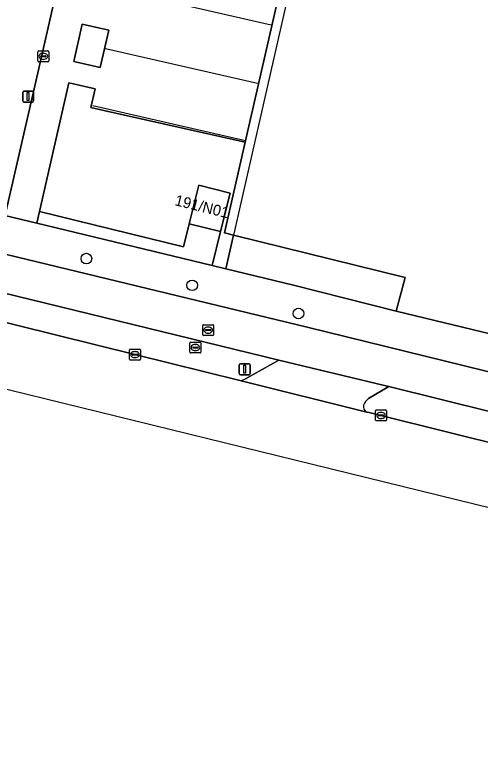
# Model space of a CAD drawing. Extents: x 161771 to 163125, y 382475 to 383179.
# Drawn here: x 162874.4 to 162917.2, y 382480.1 to 382547.5 of the extents above; entities that cross this region are included whole.
import ezdxf

# ---------------------------------------------------------------- set-up
doc = ezdxf.new("R2010")
doc.units = 0
for name, color, linetype in [('IMGEO_Berm_groen', 7, 'Continuous'), ('IMGEO_Boom', 7, 'Continuous'), ('IMGEO_Fietspad_gesloten', 7, 'Continuous'), ('IMGEO_Groenvoorziening', 7, 'Continuous'), ('IMGEO_Haag', 7, 'Continuous'), ('IMGEO_Hek', 7, 'Continuous'), ('IMGEO_Kolk', 7, 'Continuous'), ('IMGEO_Lichtmast', 7, 'Continuous'), ('IMGEO_Pand', 7, 'Continuous'), ('IMGEO_Pand_nummerreeks', 7, 'Continuous'), ('IMGEO_Rijbaan_lokaal_gesloten', 7, 'Continuous'), ('IMGEO_Rijbaan_lokaal_open', 7, 'Continuous'), ('IMGEO_Rioolput', 7, 'Continuous'), ('IMGEO_Terreindeel_gesloten', 7, 'Continuous'), ('IMGEO_Verkeersbordpaal', 7, 'Continuous'), ('IMGEO_Voetpad_open', 7, 'Continuous')]:
    doc.layers.add(name, color=color, linetype=linetype)

msp = doc.modelspace()

# ---------------------------------------------------------------- linework, layer by layer
at = {"layer": 'IMGEO_Berm_groen'}
for points in [[(162809.367, 382537.079), (162808.9, 382535.16), (162822.676, 382531.768), (162840.829, 382527.268), (162863.777, 382521.616), (162885.464, 382516.251), (162895.105, 382513.867)], [(162895.632, 382514.029), (162898.695, 382515.739), (162865.155, 382523.928), (162842.808, 382529.309), (162809.367, 382537.079)], [(162906.879, 382510.95), (162908.088, 382510.661), (162925.964, 382506.221), (162937.204, 382503.438), (162937.857, 382506.101), (162937.315, 382506.233), (162908.814, 382513.317)], [(162908.814, 382513.317), (162906.959, 382512.202)]]:
    msp.add_lwpolyline(points, dxfattribs=at)
for centre, radius, start, end in [((162895.025, 382515.065), 1.2, 273.81032, 300.36457), ((162907.659, 382511.183), 1.236, 124.45701, 159.42778), ((162906.978, 382511.446), 0.506, 160.28618, 249.45549), ((162907.045, 382511.698), 0.766, 251.372, 257.50498)]:
    msp.add_arc(centre, radius, start, end, dxfattribs=at)
at = {"layer": 'IMGEO_Boom'}
for centre in [(162880.999, 382525.075), (162890.735, 382522.62), (162900.515, 382520.025)]:
    msp.add_circle(centre, 0.489, dxfattribs=at)
at = {"layer": 'IMGEO_Fietspad_gesloten'}
for points in [[(162781.38, 382543.554), (162783.678, 382543.052), (162804.5, 382538.189), (162809.367, 382537.079), (162842.808, 382529.309), (162865.155, 382523.928), (162898.695, 382515.739), (162908.421, 382513.415), (162908.814, 382513.317), (162937.315, 382506.233), (162937.857, 382506.101), (162961.005, 382500.453), (162961.545, 382500.321), (162971.246, 382497.941), (162971.82, 382497.811), (162982.479, 382495.39), (162982.525, 382495.379)], [(162980.882, 382499.331), (162978.089, 382500), (162966.31, 382502.822), (162901.309, 382518.767), (162872.732, 382525.672)]]:
    msp.add_lwpolyline(points, dxfattribs=at)
at = {"layer": 'IMGEO_Groenvoorziening'}
msp.add_lwpolyline([(162868.188, 382530.933), (162873.579, 382529.356), (162876.52, 382542.154), (162880.036, 382557.503), (162854.573, 382563.39), (162856.395, 382560.536)], dxfattribs=at)
for points in [[(162880.626, 382546.628), (162879.853, 382543.203), (162882.27, 382542.655), (162883.057, 382546.081)], [(162895.606, 382535.78), (162882.616, 382538.695), (162881.41, 382538.968), (162881.815, 382540.689), (162879.393, 382541.233), (162876.688, 382529.4), (162889.947, 382526.162), (162890.467, 382528.285), (162891.334, 382531.824), (162894.23, 382531.092), (162893.341, 382527.554), (162892.557, 382524.433), (162893.819, 382524.128), (162894.533, 382527.236), (162893.695, 382527.443)], [(162910.319, 382523.343), (162894.533, 382527.236), (162893.819, 382524.128), (162900.041, 382522.623), (162909.479, 382520.256)]]:
    msp.add_lwpolyline(points, close=True, dxfattribs=at)
at = {"layer": 'IMGEO_Haag'}
msp.add_lwpolyline([(162910.319, 382523.343), (162894.533, 382527.236), (162893.819, 382524.128), (162900.041, 382522.623), (162909.479, 382520.256)], close=True, dxfattribs=at)
at = {"layer": 'IMGEO_Hek'}
for points in [[(162913.203, 382609.271), (162894.533, 382527.236)], [(162897.995, 382546.54), (162884, 382549.739)], [(162896.745, 382541.186), (162882.751, 382544.365)], [(162895.632, 382535.893), (162881.588, 382539.108)]]:
    msp.add_lwpolyline(points, dxfattribs=at)
at = {"layer": 'IMGEO_Kolk'}
for p, q in [((162876.54, 382543.247), (162876.54, 382544.099)), ((162876.615, 382544.173), (162877.467, 382544.173)), ((162877.028, 382543.953), (162877.053, 382543.953)), ((162877.541, 382544.099), (162877.541, 382543.247)), ((162877.467, 382543.173), (162876.615, 382543.173)), ((162876.799, 382543.667), (162876.799, 382543.679)), ((162877.237, 382543.63), (162876.839, 382543.63)), ((162876.842, 382543.716), (162877.24, 382543.716)), ((162877.051, 382543.393), (162877.026, 382543.393)), ((162877.283, 382543.679), (162877.283, 382543.667)), ((162884.963, 382515.825), (162884.963, 382516.677)), ((162885.038, 382516.751), (162885.89, 382516.751)), ((162885.222, 382516.245), (162885.222, 382516.257)), ((162885.66, 382516.208), (162885.262, 382516.208)), ((162885.265, 382516.294), (162885.663, 382516.294)), ((162885.451, 382516.531), (162885.476, 382516.531)), ((162885.706, 382516.257), (162885.706, 382516.245)), ((162885.964, 382516.677), (162885.964, 382515.825)), ((162885.89, 382515.751), (162885.038, 382515.751)), ((162885.474, 382515.971), (162885.449, 382515.971)), ((162907.587, 382510.235), (162907.587, 382511.087)), ((162907.662, 382511.161), (162908.514, 382511.161)), ((162908.075, 382510.941), (162908.1, 382510.941)), ((162908.588, 382511.087), (162908.588, 382510.235)), ((162908.514, 382510.161), (162907.662, 382510.161)), ((162907.846, 382510.655), (162907.846, 382510.667)), ((162908.284, 382510.618), (162907.886, 382510.618)), ((162907.889, 382510.704), (162908.287, 382510.704)), ((162908.098, 382510.381), (162908.073, 382510.381)), ((162908.33, 382510.667), (162908.33, 382510.655))]:
    msp.add_line(p, q, dxfattribs=at)
for points in [[(162876.54, 382543.247), (162876.54, 382544.099)], [(162876.615, 382544.173), (162877.467, 382544.173)], [(162877.541, 382544.099), (162877.541, 382543.247)], [(162877.467, 382543.173), (162876.615, 382543.173)], [(162884.963, 382515.825), (162884.963, 382516.677)], [(162885.038, 382516.751), (162885.89, 382516.751)], [(162885.964, 382516.677), (162885.964, 382515.825)], [(162885.89, 382515.751), (162885.038, 382515.751)], [(162907.587, 382510.235), (162907.587, 382511.087)], [(162907.662, 382511.161), (162908.514, 382511.161)], [(162908.588, 382511.087), (162908.588, 382510.235)], [(162908.514, 382510.161), (162907.662, 382510.161)]]:
    msp.add_lwpolyline(points, dxfattribs=at)
for centre, radius, start, end in [((162876.617, 382544.097), 0.0765, 91.55205, 178.44795), ((162876.617, 382544.097), 0.0765, 91.55205, 178.44795), ((162877.465, 382544.097), 0.0765, 1.55205, 88.44795), ((162877.465, 382544.097), 0.0765, 1.55205, 88.44795), ((162876.617, 382543.249), 0.0765, 181.55205, 268.44795), ((162876.617, 382543.249), 0.0765, 181.55205, 268.44795), ((162876.839, 382543.676), 0.0403, 85.87752, 175.75265), ((162876.836, 382543.666), 0.0366, 178.93798, 274.71019), ((162877.24, 382543.673), 0.043, 264.86636, 352.45326), ((162877.244, 382543.678), 0.0386, 1.73085, 96.63898), ((162877.465, 382543.249), 0.0765, 271.55205, 358.44795), ((162877.465, 382543.249), 0.0765, 271.55205, 358.44795), ((162885.04, 382516.675), 0.0765, 91.55205, 178.44795), ((162885.04, 382516.675), 0.0765, 91.55205, 178.44795), ((162885.262, 382516.254), 0.0403, 85.87752, 175.75265), ((162885.259, 382516.244), 0.0366, 178.93798, 274.71019), ((162885.663, 382516.251), 0.043, 264.86636, 352.45326), ((162885.667, 382516.256), 0.0386, 1.73085, 96.63898), ((162885.888, 382516.675), 0.0765, 1.55205, 88.44795), ((162885.888, 382516.675), 0.0765, 1.55205, 88.44795), ((162885.04, 382515.827), 0.0765, 181.55205, 268.44795), ((162885.04, 382515.827), 0.0765, 181.55205, 268.44795), ((162885.888, 382515.827), 0.0765, 271.55205, 358.44795), ((162885.888, 382515.827), 0.0765, 271.55205, 358.44795), ((162907.664, 382511.085), 0.0765, 91.55205, 178.44795), ((162907.664, 382511.085), 0.0765, 91.55205, 178.44795), ((162908.512, 382511.085), 0.0765, 1.55205, 88.44795), ((162908.512, 382511.085), 0.0765, 1.55205, 88.44795), ((162907.664, 382510.237), 0.0765, 181.55205, 268.44795), ((162907.664, 382510.237), 0.0765, 181.55205, 268.44795), ((162907.886, 382510.664), 0.0403, 85.87752, 175.75265), ((162907.883, 382510.654), 0.0366, 178.93798, 274.71019), ((162908.287, 382510.661), 0.043, 264.86636, 352.45326), ((162908.291, 382510.666), 0.0386, 1.73085, 96.63898), ((162908.512, 382510.237), 0.0765, 271.55205, 358.44795), ((162908.512, 382510.237), 0.0765, 271.55205, 358.44795)]:
    msp.add_arc(centre, radius, start, end, dxfattribs=at)
for centre, major_axis, ratio, start_param, end_param in [((162877.027, 382543.673), (-0.387, 0.002), 0.722429, 4.712389, 7.853982), ((162877.052, 382543.673), (-0.39, 0.002), 0.717154, 1.570796, 4.712389), ((162885.45, 382516.251), (-0.387, 0.002), 0.722429, 4.712389, 7.853982), ((162885.475, 382516.251), (-0.39, 0.002), 0.717154, 1.570796, 4.712389), ((162908.074, 382510.661), (-0.387, 0.002), 0.722429, 4.712389, 7.853982), ((162908.099, 382510.661), (-0.39, 0.002), 0.717154, 1.570796, 4.712389)]:
    msp.add_ellipse(centre, major_axis=major_axis, ratio=ratio, start_param=start_param, end_param=end_param, dxfattribs=at)
at = {"layer": 'IMGEO_Lichtmast'}
for p, q in [((162875.242, 382540.471), (162876.032, 382540.471)), ((162876.032, 382540.471), (162875.242, 382540.471)), ((162875.142, 382539.571), (162875.142, 382540.371)), ((162875.142, 382540.371), (162875.142, 382539.571)), ((162876.132, 382540.371), (162876.132, 382539.571)), ((162876.132, 382539.571), (162876.132, 382540.371)), ((162876.032, 382539.471), (162875.242, 382539.471)), ((162875.242, 382539.471), (162876.032, 382539.471))]:
    msp.add_line(p, q, dxfattribs=at)
msp.add_lwpolyline([(162875.562, 382540.346), (162875.712, 382540.346), (162875.712, 382539.596), (162875.562, 382539.596), (162875.562, 382540.346)], dxfattribs=at)
for centre, start, end in [((162875.242, 382540.371), 90, 180), ((162875.242, 382540.371), 90, 180), ((162876.032, 382540.371), 0, 90), ((162876.032, 382540.371), 360, 90), ((162875.242, 382539.571), 180, 270), ((162875.242, 382539.571), 180, 270), ((162876.032, 382539.571), 270, 0), ((162876.032, 382539.571), 270, 0)]:
    msp.add_arc(centre, 0.1, start, end, dxfattribs=at)
at = {"layer": 'IMGEO_Pand'}
msp.add_lwpolyline([(162894.23, 382531.092), (162891.334, 382531.824), (162890.467, 382528.285), (162893.341, 382527.554)], close=True, dxfattribs=at)
at = {"layer": 'IMGEO_Rijbaan_lokaal_gesloten'}
for points in [[(162906.8, 382510.972), (162895.105, 382513.867), (162885.464, 382516.251), (162863.777, 382521.616), (162840.829, 382527.268), (162822.676, 382531.768), (162808.9, 382535.16), (162804.011, 382536.364), (162801.868, 382536.892), (162798.723, 382537.668), (162793.267, 382539.048), (162760.967, 382546.975)], [(162489.888, 382522.698), (162489.185, 382520.131), (162488.722, 382518.442), (162501.135, 382513.514), (162515.839, 382512.978), (162542.133, 382512.019), (162584.286, 382516.986), (162665.053, 382540.041), (162707.132, 382546.311), (162744.173, 382544.816), (162974.141, 382488.446), (163018.573, 382480.059)], [(162985.084, 382491.835), (162972.298, 382494.71), (162971.541, 382494.896), (162960.641, 382497.635), (162960.31, 382497.717), (162950.777, 382500.077), (162937.204, 382503.438), (162925.964, 382506.221), (162908.088, 382510.661), (162906.879, 382510.95)]]:
    msp.add_lwpolyline(points, dxfattribs=at)
msp.add_arc((162907.045, 382511.698), 0.766, 251.372, 257.50498, dxfattribs=at)
at = {"layer": 'IMGEO_Rijbaan_lokaal_open'}
for points in [[(162898.695, 382515.739), (162895.632, 382514.029)], [(162906.959, 382512.202), (162908.814, 382513.317), (162908.421, 382513.415), (162898.695, 382515.739)], [(162895.105, 382513.867), (162906.8, 382510.972)]]:
    msp.add_lwpolyline(points, dxfattribs=at)
for centre, radius, start, end in [((162895.025, 382515.065), 1.2, 273.81032, 300.36457), ((162907.659, 382511.183), 1.236, 124.45701, 159.42778), ((162906.978, 382511.446), 0.506, 160.28618, 249.45549)]:
    msp.add_arc(centre, radius, start, end, dxfattribs=at)
at = {"layer": 'IMGEO_Rioolput'}
for p, q in [((162891.698, 382518.077), (162891.698, 382518.929)), ((162891.773, 382519.003), (162892.625, 382519.003)), ((162892.699, 382518.929), (162892.699, 382518.077)), ((162891.957, 382518.497), (162891.957, 382518.509)), ((162892.395, 382518.46), (162891.997, 382518.46)), ((162892, 382518.546), (162892.398, 382518.546)), ((162892.209, 382518.223), (162892.184, 382518.223)), ((162892.186, 382518.783), (162892.211, 382518.783)), ((162892.441, 382518.509), (162892.441, 382518.497)), ((162892.625, 382518.003), (162891.773, 382518.003)), ((162890.529, 382516.476), (162890.529, 382517.328)), ((162890.604, 382517.402), (162891.456, 382517.402)), ((162890.788, 382516.896), (162890.788, 382516.908)), ((162891.226, 382516.859), (162890.828, 382516.859)), ((162890.831, 382516.945), (162891.229, 382516.945)), ((162891.017, 382517.182), (162891.042, 382517.182)), ((162891.272, 382516.908), (162891.272, 382516.896)), ((162891.53, 382517.328), (162891.53, 382516.476)), ((162891.456, 382516.402), (162890.604, 382516.402)), ((162891.04, 382516.622), (162891.015, 382516.622))]:
    msp.add_line(p, q, dxfattribs=at)
for points in [[(162891.698, 382518.077), (162891.698, 382518.929)], [(162891.773, 382519.003), (162892.625, 382519.003)], [(162892.699, 382518.929), (162892.699, 382518.077)], [(162892.625, 382518.003), (162891.773, 382518.003)], [(162890.529, 382516.476), (162890.529, 382517.328)], [(162890.604, 382517.402), (162891.456, 382517.402)], [(162891.53, 382517.328), (162891.53, 382516.476)], [(162891.456, 382516.402), (162890.604, 382516.402)]]:
    msp.add_lwpolyline(points, dxfattribs=at)
for centre, radius, start, end in [((162891.775, 382518.927), 0.0765, 91.55205, 178.44795), ((162891.775, 382518.927), 0.0765, 91.55205, 178.44795), ((162892.623, 382518.927), 0.0765, 1.55205, 88.44795), ((162892.623, 382518.927), 0.0765, 1.55205, 88.44795), ((162891.997, 382518.506), 0.0403, 85.87752, 175.75265), ((162891.994, 382518.496), 0.0366, 178.93798, 274.71019), ((162892.398, 382518.503), 0.043, 264.86636, 352.45326), ((162892.402, 382518.508), 0.0386, 1.73085, 96.63898), ((162891.775, 382518.079), 0.0765, 181.55205, 268.44795), ((162891.775, 382518.079), 0.0765, 181.55205, 268.44795), ((162892.623, 382518.079), 0.0765, 271.55205, 358.44795), ((162892.623, 382518.079), 0.0765, 271.55205, 358.44795), ((162890.606, 382517.326), 0.0765, 91.55205, 178.44795), ((162890.606, 382517.326), 0.0765, 91.55205, 178.44795), ((162890.828, 382516.905), 0.0403, 85.87752, 175.75265), ((162890.825, 382516.895), 0.0366, 178.93798, 274.71019), ((162891.229, 382516.902), 0.043, 264.86636, 352.45326), ((162891.233, 382516.907), 0.0386, 1.73085, 96.63898), ((162891.454, 382517.326), 0.0765, 1.55205, 88.44795), ((162891.454, 382517.326), 0.0765, 1.55205, 88.44795), ((162890.606, 382516.478), 0.0765, 181.55205, 268.44795), ((162890.606, 382516.478), 0.0765, 181.55205, 268.44795), ((162891.454, 382516.478), 0.0765, 271.55205, 358.44795), ((162891.454, 382516.478), 0.0765, 271.55205, 358.44795)]:
    msp.add_arc(centre, radius, start, end, dxfattribs=at)
for centre, major_axis, ratio, start_param, end_param in [((162892.185, 382518.503), (-0.387, 0.002), 0.722429, 4.712389, 7.853982), ((162892.21, 382518.503), (-0.39, 0.002), 0.717154, 1.570796, 4.712389), ((162891.016, 382516.902), (-0.387, 0.002), 0.722429, 4.712389, 7.853982), ((162891.041, 382516.902), (-0.39, 0.002), 0.717154, 1.570796, 4.712389)]:
    msp.add_ellipse(centre, major_axis=major_axis, ratio=ratio, start_param=start_param, end_param=end_param, dxfattribs=at)
at = {"layer": 'IMGEO_Terreindeel_gesloten'}
msp.add_lwpolyline([(162902.203, 382640.3), (162893.416, 382602.291), (162895.849, 382601.727), (162896.244, 382603.431), (162910.373, 382600.187), (162909.148, 382594.845), (162905.453, 382578.727), (162895.606, 382535.78), (162893.695, 382527.443), (162894.533, 382527.236), (162910.319, 382523.343), (162909.479, 382520.256), (162926.127, 382516.218), (162926.943, 382519.244), (162961.224, 382510.791), (162964.424, 382506.837), (162978.302, 382503.438), (162977.924, 382504.93), (162977.813, 382506.03), (162977.964, 382506.663)], dxfattribs=at)
at = {"layer": 'IMGEO_Verkeersbordpaal'}
for p, q in [((162895.067, 382514.507), (162895.067, 382515.307)), ((162895.067, 382515.307), (162895.067, 382514.507)), ((162895.167, 382515.407), (162895.957, 382515.407)), ((162895.957, 382515.407), (162895.167, 382515.407)), ((162896.057, 382515.307), (162896.057, 382514.507)), ((162896.057, 382514.507), (162896.057, 382515.307)), ((162895.957, 382514.407), (162895.167, 382514.407)), ((162895.167, 382514.407), (162895.957, 382514.407))]:
    msp.add_line(p, q, dxfattribs=at)
msp.add_lwpolyline([(162895.487, 382515.282), (162895.637, 382515.282), (162895.637, 382514.532), (162895.487, 382514.532), (162895.487, 382515.282)], dxfattribs=at)
for centre, start, end in [((162895.167, 382515.307), 90, 180), ((162895.167, 382515.307), 90, 180), ((162895.957, 382515.307), 0, 90), ((162895.957, 382515.307), 360, 90), ((162895.167, 382514.507), 180, 270), ((162895.167, 382514.507), 180, 270), ((162895.957, 382514.507), 270, 0), ((162895.957, 382514.507), 270, 0)]:
    msp.add_arc(centre, 0.1, start, end, dxfattribs=at)
at = {"layer": 'IMGEO_Voetpad_open'}
for points in [[(162815.824, 382572.887), (162851.422, 382564.632), (162854.648, 382563.886), (162880.148, 382557.99), (162880.036, 382557.503), (162876.52, 382542.154), (162873.579, 382529.356), (162873.507, 382529.043), (162876.444, 382528.332), (162876.688, 382529.4), (162879.393, 382541.233), (162881.815, 382540.689), (162881.41, 382538.968), (162882.616, 382538.695), (162895.606, 382535.78), (162905.453, 382578.727), (162909.148, 382594.845), (162910.373, 382600.187), (162896.244, 382603.431), (162895.849, 382601.727), (162893.416, 382602.291), (162902.203, 382640.3)], [(162926.127, 382516.218), (162909.479, 382520.256), (162900.041, 382522.623), (162893.819, 382524.128), (162892.557, 382524.433), (162876.444, 382528.332), (162873.507, 382529.043), (162873.215, 382527.774), (162872.732, 382525.672), (162901.309, 382518.767), (162966.31, 382502.822), (162978.089, 382500), (162980.882, 382499.331)]]:
    msp.add_lwpolyline(points, dxfattribs=at)
for points in [[(162880.626, 382546.628), (162883.057, 382546.081), (162882.27, 382542.655), (162879.853, 382543.203)], [(162893.341, 382527.554), (162890.467, 382528.285), (162889.947, 382526.162), (162876.688, 382529.4), (162876.444, 382528.332), (162892.557, 382524.433)]]:
    msp.add_lwpolyline(points, close=True, dxfattribs=at)

# ---------------------------------------------------------------- texts
at = {"layer": 'IMGEO_Pand_nummerreeks'}
msp.add_text('191/N01', height=1, rotation=345.97399, dxfattribs=at).set_placement((162889.066, 382529.998))

doc.saveas('drawing.dxf')
